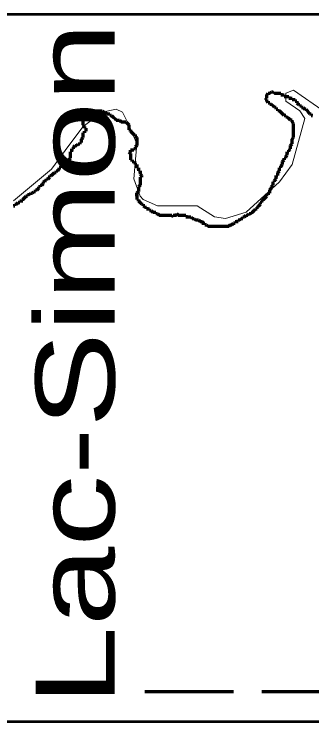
# Model space of a CAD drawing. Extents: x 240591 to 242335, y 5323482 to 5326937.
# Drawn here: x 241523.15 to 241541.95, y 5326605.1 to 5326649.8 of the extents above; entities that cross this region are included whole.
import ezdxf
from ezdxf.enums import TextEntityAlignment as Align

# ---------------------------------------------------------------- set-up
doc = ezdxf.new("R2010")
doc.units = 0
doc.header["$LTSCALE"] = 1.2
doc.linetypes.add('MEDIUM_DASHED', pattern=[4.5, 3, -1.5])
doc.layers.add('63', color=7, linetype='Continuous', lineweight=13)

msp = doc.modelspace()

# ---------------------------------------------------------------- linework, layer by layer
at = {"layer": '63', "linetype": 'MEDIUM_DASHED', "lineweight": 70}
msp.add_line((241533.8, 5326607), (241531.4, 5326607), dxfattribs=at)
at = {"layer": '63', "lineweight": 53}
msp.add_lwpolyline([(241563.7, 5326605.1), (241487.5, 5326605.1), (241487.5, 5326649.8), (241563.7, 5326649.8)], close=True, dxfattribs=at)
at = {"layer": '63'}
for points in [[(241542.8, 5326643.6), (241540.8, 5326645), (241540.3, 5326644.8), (241540.3, 5326644.3), (241541.2, 5326643.7), (241541.5, 5326643.2), (241540.7, 5326640.3), (241539.9, 5326639.2), (241537.8, 5326637.3), (241536.5, 5326636.9), (241535.8, 5326637), (241534.7, 5326637.7), (241532.2, 5326637.7), (241531.3, 5326638.1), (241531.1, 5326638.3), (241530.7, 5326639.4), (241530.9, 5326641.6), (241530.4, 5326642.8), (241530, 5326643.6), (241529.6, 5326643.8), (241528.7, 5326643.6), (241527.5, 5326642.7), (241526.6, 5326641.5), (241525.5, 5326640), (241523.1, 5326638)], [(241523.1, 5326638), (241525.5, 5326640), (241526.6, 5326641.5), (241527.5, 5326642.7), (241528.7, 5326643.6), (241529.6, 5326643.8), (241530, 5326643.6), (241530.4, 5326642.8), (241530.9, 5326641.6), (241530.7, 5326639.4), (241531.1, 5326638.3), (241531.3, 5326638.1), (241532.2, 5326637.7), (241534.7, 5326637.7), (241535.8, 5326637), (241536.5, 5326636.9), (241537.8, 5326637.3), (241539.9, 5326639.2), (241540.7, 5326640.3), (241541.5, 5326643.2), (241541.2, 5326643.7), (241540.3, 5326644.3), (241540.3, 5326644.8), (241540.8, 5326645), (241542.8, 5326643.6)]]:
    msp.add_lwpolyline(points, dxfattribs=at)
at = {"layer": '63', "linetype": 'MEDIUM_DASHED', "lineweight": 70}
for points in [[(241540.8, 5326642.8), (241540.8, 5326642.9), (241540.8, 5326642.9), (241540.8, 5326642.9), (241540.7, 5326643), (241540.7, 5326643), (241540.7, 5326643.1), (241540.7, 5326643.1), (241540.6, 5326643.1), (241540.6, 5326643.1), (241540.6, 5326643.1), (241540.6, 5326643.1), (241540.5, 5326643.2), (241540.5, 5326643.2), (241540.5, 5326643.2), (241540.4, 5326643.3), (241540.4, 5326643.3), (241540.4, 5326643.3), (241540.4, 5326643.3), (241540.3, 5326643.3), (241540.3, 5326643.4), (241540.3, 5326643.4), (241540.2, 5326643.4), (241540.2, 5326643.4), (241540.2, 5326643.4), (241540.2, 5326643.4), (241540.1, 5326643.5), (241540.1, 5326643.5), (241540.1, 5326643.5), (241540, 5326643.6), (241540, 5326643.6), (241539.9, 5326643.7), (241539.9, 5326643.6), (241539.9, 5326643.6), (241539.9, 5326643.7), (241539.9, 5326643.7), (241539.8, 5326643.7), (241539.8, 5326643.8), (241539.8, 5326643.8), (241539.7, 5326643.8), (241539.7, 5326643.8), (241539.7, 5326643.9), (241539.7, 5326643.9), (241539.6, 5326643.9), (241539.6, 5326643.9), (241539.6, 5326643.9), (241539.5, 5326644), (241539.5, 5326644), (241539.5, 5326644), (241539.4, 5326644.1), (241539.4, 5326644.1), (241539.3, 5326644.1), (241539.3, 5326644.2), (241539.3, 5326644.2), (241539.3, 5326644.2), (241539.2, 5326644.2), (241539.2, 5326644.2), (241539.2, 5326644.2), (241539.2, 5326644.2), (241539.1, 5326644.3), (241539.1, 5326644.3), (241539.1, 5326644.3), (241539.1, 5326644.3), (241539.1, 5326644.4), (241539.1, 5326644.4), (241539.1, 5326644.4), (241539, 5326644.5), (241539, 5326644.5), (241539, 5326644.5), (241539.1, 5326644.5), (241539.1, 5326644.6), (241539.1, 5326644.6), (241539.1, 5326644.6), (241539.1, 5326644.6), (241539.1, 5326644.6), (241539.1, 5326644.7), (241539.1, 5326644.7), (241539.1, 5326644.7), (241539.2, 5326644.8), (241539.2, 5326644.8), (241539.2, 5326644.8), (241539.3, 5326644.8), (241539.3, 5326644.8), (241539.3, 5326644.8), (241539.4, 5326644.9), (241539.4, 5326644.9), (241539.5, 5326644.9), (241539.5, 5326644.8), (241539.6, 5326644.9), (241539.6, 5326644.8), (241539.7, 5326644.8), (241539.7, 5326644.8), (241539.7, 5326644.8), (241539.7, 5326644.8)], [(241539.7, 5326644.8), (241539.8, 5326644.8), (241539.8, 5326644.8), (241539.9, 5326644.8), (241540, 5326644.8), (241540, 5326644.7), (241540.1, 5326644.7), (241540.1, 5326644.7), (241540.1, 5326644.7), (241540.2, 5326644.7), (241540.2, 5326644.7), (241540.2, 5326644.6), (241540.3, 5326644.6), (241540.4, 5326644.6), (241540.4, 5326644.6), (241540.5, 5326644.6), (241540.5, 5326644.5), (241540.5, 5326644.5), (241540.6, 5326644.5), (241540.6, 5326644.5), (241540.7, 5326644.5), (241540.7, 5326644.5), (241540.7, 5326644.4), (241540.7, 5326644.4), (241540.8, 5326644.4), (241540.9, 5326644.4), (241540.9, 5326644.4), (241540.9, 5326644.3), (241540.9, 5326644.3), (241540.9, 5326644.3), (241540.9, 5326644.3), (241541, 5326644.3), (241541, 5326644.2), (241541, 5326644.2), (241541.1, 5326644.1), (241541.1, 5326644.1), (241541.1, 5326644.1), (241541.2, 5326644.1), (241541.2, 5326644.1), (241541.2, 5326644), (241541.2, 5326644), (241541.3, 5326644), (241541.3, 5326643.9), (241541.3, 5326643.9), (241541.4, 5326643.9), (241541.4, 5326643.9), (241541.5, 5326643.8), (241541.5, 5326643.8), (241541.5, 5326643.8), (241541.6, 5326643.8), (241541.8, 5326643.5), (241541.8, 5326643.5), (241541.8, 5326643.5), (241541.9, 5326643.5), (241541.9, 5326643.5), (241541.9, 5326643.4), (241542, 5326643.4)], [(241526, 5326640), (241526, 5326640.1), (241526.1, 5326640.1), (241526.1, 5326640.1), (241526.1, 5326640.2), (241526.1, 5326640.2), (241526.2, 5326640.2), (241526.2, 5326640.2), (241526.2, 5326640.2), (241526.3, 5326640.2), (241526.3, 5326640.3), (241526.4, 5326640.3), (241526.4, 5326640.4), (241526.5, 5326640.4), (241526.5, 5326640.5), (241526.5, 5326640.5), (241526.6, 5326640.5), (241526.6, 5326640.6), (241526.6, 5326640.6), (241526.7, 5326640.7), (241526.7, 5326640.7), (241526.7, 5326640.8), (241526.7, 5326640.8), (241526.7, 5326640.9), (241526.7, 5326641), (241526.7, 5326641), (241526.7, 5326641.1), (241526.8, 5326641.1), (241526.8, 5326641.2), (241526.8, 5326641.3), (241526.9, 5326641.3), (241526.9, 5326641.4), (241526.9, 5326641.4), (241526.9, 5326641.4), (241527, 5326641.5), (241527, 5326641.5), (241527.1, 5326641.5), (241527.2, 5326641.6), (241527.3, 5326641.6), (241527.3, 5326641.6), (241527.3, 5326641.7), (241527.4, 5326641.7), (241527.4, 5326641.7), (241527.4, 5326641.8), (241527.4, 5326641.8), (241527.4, 5326641.9), (241527.4, 5326641.9), (241527.4, 5326641.9), (241527.5, 5326642), (241527.5, 5326642), (241527.5, 5326642.2), (241527.5, 5326642.2), (241527.5, 5326642.3), (241527.6, 5326642.3), (241527.6, 5326642.4), (241527.7, 5326642.4), (241527.7, 5326642.4), (241527.7, 5326642.5), (241527.7, 5326642.5), (241527.7, 5326642.6), (241527.6, 5326642.6), (241527.6, 5326642.7), (241527.6, 5326642.7), (241527.5, 5326642.7), (241527.6, 5326642.8), (241527.5, 5326642.8), (241527.5, 5326642.8), (241527.5, 5326642.9), (241527.5, 5326642.9), (241527.5, 5326643), (241527.5, 5326643.1), (241527.7, 5326643.3), (241527.7, 5326643.4), (241527.8, 5326643.4), (241527.9, 5326643.5), (241527.9, 5326643.5), (241528, 5326643.5), (241528.1, 5326643.6), (241528.2, 5326643.6), (241528.3, 5326643.6), (241528.3, 5326643.7), (241528.3, 5326643.7), (241528.4, 5326643.7), (241528.4, 5326643.7), (241528.5, 5326643.7), (241528.7, 5326643.7), (241528.8, 5326643.6), (241528.8, 5326643.6), (241528.9, 5326643.6), (241528.9, 5326643.6), (241528.9, 5326643.6), (241529, 5326643.5), (241529, 5326643.5), (241529.1, 5326643.5), (241529.1, 5326643.5), (241529.2, 5326643.5), (241529.2, 5326643.5)], [(241529.2, 5326643.5), (241529.2, 5326643.4), (241529.3, 5326643.4), (241529.3, 5326643.4), (241529.4, 5326643.3), (241529.4, 5326643.3), (241529.4, 5326643.3), (241529.5, 5326643.2), (241529.6, 5326643.1), (241529.7, 5326643.1), (241529.7, 5326643.1), (241529.7, 5326643.1), (241529.8, 5326643.1), (241529.8, 5326643.1), (241529.9, 5326643), (241530, 5326643), (241530, 5326643), (241530.1, 5326643), (241530.1, 5326643), (241530.1, 5326643), (241530.2, 5326643), (241530.2, 5326643), (241530.2, 5326643), (241530.3, 5326642.9), (241530.4, 5326642.8), (241530.4, 5326642.8), (241530.4, 5326642.7), (241530.4, 5326642.7), (241530.4, 5326642.7), (241530.4, 5326642.6), (241530.4, 5326642.6), (241530.4, 5326642.6), (241530.4, 5326642.5), (241530.4, 5326642.5), (241530.4, 5326642.5), (241530.5, 5326642.5), (241530.5, 5326642.4), (241530.5, 5326642.4), (241530.6, 5326642.3), (241530.7, 5326642.2), (241530.7, 5326642.2), (241530.8, 5326642.2), (241530.8, 5326642.1), (241530.8, 5326642.1), (241530.9, 5326642), (241530.9, 5326642), (241530.9, 5326642), (241530.9, 5326641.9), (241530.9, 5326641.9), (241530.9, 5326641.8)], [(241539.3, 5326638.7), (241539.3, 5326638.7), (241539.3, 5326638.7), (241539.3, 5326638.7), (241539.4, 5326638.8), (241539.4, 5326638.8), (241539.4, 5326638.8), (241539.4, 5326638.9), (241539.4, 5326638.9), (241539.5, 5326639), (241539.5, 5326639), (241539.5, 5326639), (241539.5, 5326639), (241539.5, 5326639.1), (241539.6, 5326639.1), (241539.5, 5326639.1), (241539.5, 5326639.2), (241539.6, 5326639.2), (241539.6, 5326639.2), (241539.6, 5326639.2), (241539.6, 5326639.3), (241539.6, 5326639.3), (241539.7, 5326639.4), (241539.7, 5326639.5), (241539.7, 5326639.5), (241539.7, 5326639.6), (241539.7, 5326639.6), (241539.8, 5326639.6), (241539.8, 5326639.7), (241539.8, 5326639.7), (241539.8, 5326639.8), (241539.8, 5326639.8), (241539.9, 5326639.9), (241539.9, 5326639.9), (241539.9, 5326640), (241539.9, 5326640), (241539.9, 5326640.1), (241539.9, 5326640.1), (241540, 5326640.1), (241540, 5326640.2), (241540, 5326640.2), (241540.1, 5326640.3), (241540.1, 5326640.3), (241540.1, 5326640.3), (241540.1, 5326640.4), (241540.1, 5326640.4), (241540.1, 5326640.4), (241540.1, 5326640.4), (241540.1, 5326640.5), (241540.2, 5326640.6), (241540.2, 5326640.6), (241540.2, 5326640.7), (241540.2, 5326640.7), (241540.3, 5326640.7), (241540.3, 5326640.7), (241540.3, 5326640.8), (241540.3, 5326640.8), (241540.3, 5326640.8), (241540.4, 5326640.9), (241540.4, 5326640.9), (241540.4, 5326641), (241540.4, 5326641), (241540.4, 5326641.1), (241540.5, 5326641.1), (241540.5, 5326641.2), (241540.5, 5326641.2), (241540.6, 5326641.3), (241540.6, 5326641.4), (241540.6, 5326641.4), (241540.6, 5326641.5), (241540.6, 5326641.5), (241540.6, 5326641.5), (241540.7, 5326641.6), (241540.7, 5326641.7), (241540.7, 5326641.7), (241540.7, 5326641.7), (241540.7, 5326641.8), (241540.7, 5326641.8), (241540.7, 5326641.8), (241540.7, 5326641.9), (241540.7, 5326641.9), (241540.8, 5326642), (241540.8, 5326642.1), (241540.8, 5326642.1), (241540.8, 5326642.2), (241540.8, 5326642.3), (241540.8, 5326642.4), (241540.8, 5326642.4), (241540.8, 5326642.4), (241540.8, 5326642.5), (241540.8, 5326642.5), (241540.8, 5326642.6), (241540.8, 5326642.6), (241540.8, 5326642.7), (241540.8, 5326642.7), (241540.8, 5326642.8)], [(241530.9, 5326641.8), (241530.9, 5326641.7), (241530.9, 5326641.7), (241530.9, 5326641.7), (241530.9, 5326641.6), (241530.9, 5326641.6), (241530.9, 5326641.5), (241530.8, 5326641.4), (241530.8, 5326641.3), (241530.8, 5326641.3), (241530.7, 5326641.3), (241530.7, 5326641.3), (241530.7, 5326641.3), (241530.7, 5326641.2), (241530.7, 5326641.2), (241530.7, 5326641.2), (241530.7, 5326641.2), (241530.6, 5326641.2), (241530.6, 5326641.2), (241530.6, 5326641.2), (241530.6, 5326641.2), (241530.5, 5326641.2), (241530.5, 5326641.1), (241530.4, 5326641.1), (241530.5, 5326641), (241530.5, 5326641), (241530.5, 5326640.9), (241530.5, 5326640.9), (241530.5, 5326640.9), (241530.5, 5326640.8), (241530.5, 5326640.8), (241530.5, 5326640.8), (241530.5, 5326640.7), (241530.5, 5326640.6), (241530.6, 5326640.6), (241530.6, 5326640.5), (241530.6, 5326640.5), (241530.7, 5326640.5), (241530.7, 5326640.5), (241530.7, 5326640.5), (241530.7, 5326640.5), (241530.8, 5326640.4), (241530.8, 5326640.4), (241530.8, 5326640.3), (241530.9, 5326640.3), (241530.9, 5326640.3), (241530.9, 5326640.2), (241530.9, 5326640.2), (241530.9, 5326640.1), (241531, 5326640.1), (241531, 5326640)], [(241524, 5326638.4), (241524.1, 5326638.4), (241524.1, 5326638.4), (241524.1, 5326638.4), (241524.2, 5326638.5), (241524.2, 5326638.5), (241524.3, 5326638.5), (241524.3, 5326638.5), (241524.3, 5326638.5), (241524.4, 5326638.6), (241524.4, 5326638.6), (241524.5, 5326638.6), (241524.5, 5326638.7), (241524.6, 5326638.7), (241524.7, 5326638.8), (241524.7, 5326638.8), (241524.7, 5326638.9), (241524.8, 5326638.9), (241524.8, 5326639), (241524.8, 5326639), (241524.8, 5326639), (241524.9, 5326639), (241524.9, 5326639), (241524.9, 5326639), (241525, 5326639.1), (241525, 5326639.2), (241525.1, 5326639.3), (241525.1, 5326639.3), (241525.2, 5326639.3), (241525.2, 5326639.4), (241525.3, 5326639.4), (241525.4, 5326639.5), (241525.4, 5326639.5), (241525.4, 5326639.6), (241525.5, 5326639.6), (241525.5, 5326639.6), (241525.6, 5326639.7), (241525.7, 5326639.8), (241525.7, 5326639.8), (241525.8, 5326639.8), (241525.8, 5326639.8), (241525.8, 5326639.9), (241525.9, 5326639.9), (241525.9, 5326639.9), (241526, 5326640)], [(241531, 5326640), (241531, 5326639.9), (241531.1, 5326639.9), (241531.1, 5326639.7), (241531.2, 5326639.6), (241531.2, 5326639.6), (241531.2, 5326639.5), (241531.2, 5326639.5), (241531.2, 5326639.5), (241531.2, 5326639.5), (241531.1, 5326639.5), (241531.1, 5326639.4), (241531.1, 5326639.4), (241531.1, 5326639.3), (241531.1, 5326639.3), (241531.1, 5326639.3), (241531.1, 5326639.3), (241531.1, 5326639.2), (241531.1, 5326639.2), (241531.1, 5326639.1), (241531.1, 5326639), (241531, 5326638.9), (241531, 5326638.9), (241531, 5326638.8), (241531, 5326638.8), (241531, 5326638.7), (241531, 5326638.7), (241531, 5326638.6), (241530.9, 5326638.5), (241530.9, 5326638.4), (241530.9, 5326638.4), (241530.8, 5326638.4), (241530.9, 5326638.4), (241530.9, 5326638.4), (241530.9, 5326638.3), (241530.9, 5326638.3), (241530.9, 5326638.3), (241530.9, 5326638.2), (241530.9, 5326638.1), (241531, 5326638.1), (241531, 5326638), (241531, 5326638), (241531.1, 5326637.9), (241531.2, 5326637.8), (241531.2, 5326637.8), (241531.3, 5326637.8), (241531.3, 5326637.8), (241531.3, 5326637.7), (241531.4, 5326637.6), (241531.4, 5326637.6), (241531.5, 5326637.6), (241531.5, 5326637.6), (241531.5, 5326637.5), (241531.5, 5326637.5), (241531.6, 5326637.5), (241531.6, 5326637.5), (241531.6, 5326637.5), (241531.7, 5326637.5), (241531.7, 5326637.4), (241531.8, 5326637.4), (241531.9, 5326637.3), (241531.9, 5326637.3), (241532, 5326637.3), (241532, 5326637.3), (241532, 5326637.3), (241532.1, 5326637.3), (241532.1, 5326637.3), (241532.1, 5326637.2), (241532.1, 5326637.2), (241532.2, 5326637.2), (241532.2, 5326637.2), (241532.2, 5326637.2), (241532.3, 5326637.1), (241532.3, 5326637.1), (241532.3, 5326637.1), (241532.4, 5326637.1), (241532.4, 5326637.1), (241532.5, 5326637.1), (241532.6, 5326637.1), (241532.7, 5326637.1), (241532.8, 5326637.1), (241532.8, 5326637.1), (241532.9, 5326637.1), (241532.9, 5326637.1), (241533, 5326637.1), (241533, 5326637.1), (241533.1, 5326637.1), (241533.2, 5326637), (241533.2, 5326637), (241533.2, 5326637.1), (241533.3, 5326637.1), (241533.4, 5326637.1), (241533.4, 5326637.2), (241533.5, 5326637.1), (241533.5, 5326637.1)], [(241523.1, 5326637.7), (241523.2, 5326637.7), (241523.2, 5326637.7), (241523.2, 5326637.8), (241523.3, 5326637.8), (241523.3, 5326637.8), (241523.4, 5326637.9), (241523.4, 5326637.9), (241523.4, 5326637.9), (241523.5, 5326637.9), (241523.5, 5326637.9), (241523.5, 5326638), (241523.6, 5326638), (241523.7, 5326638), (241523.7, 5326638), (241523.7, 5326638.1), (241523.8, 5326638.2), (241523.9, 5326638.3), (241523.9, 5326638.3), (241524, 5326638.3), (241524, 5326638.4), (241524, 5326638.4)], [(241535.5, 5326636.4), (241535.5, 5326636.4), (241535.6, 5326636.4), (241535.6, 5326636.4), (241535.7, 5326636.4), (241535.7, 5326636.4), (241535.8, 5326636.4), (241535.8, 5326636.4), (241535.9, 5326636.4), (241535.9, 5326636.4), (241536, 5326636.4), (241536, 5326636.4), (241536, 5326636.4), (241536.1, 5326636.4), (241536.1, 5326636.4), (241536.1, 5326636.4), (241536.2, 5326636.4), (241536.2, 5326636.4), (241536.2, 5326636.4), (241536.2, 5326636.4), (241536.3, 5326636.4), (241536.4, 5326636.4), (241536.4, 5326636.4), (241536.5, 5326636.4), (241536.6, 5326636.4), (241536.6, 5326636.4), (241536.6, 5326636.4), (241536.7, 5326636.4), (241536.8, 5326636.5), (241536.7, 5326636.4), (241536.7, 5326636.4), (241536.8, 5326636.5), (241536.8, 5326636.5), (241536.9, 5326636.5), (241536.9, 5326636.5), (241537, 5326636.6), (241537, 5326636.6), (241537.1, 5326636.6), (241537.1, 5326636.7), (241537.2, 5326636.7), (241537.2, 5326636.7), (241537.3, 5326636.7), (241537.3, 5326636.8), (241537.4, 5326636.8), (241537.4, 5326636.8), (241537.5, 5326636.9), (241537.6, 5326636.9), (241537.6, 5326637), (241537.7, 5326637), (241537.8, 5326637.1), (241537.9, 5326637.1), (241537.9, 5326637.1), (241537.9, 5326637.1), (241538, 5326637.2), (241538.1, 5326637.2), (241538.2, 5326637.3), (241538.3, 5326637.4), (241538.3, 5326637.4), (241538.3, 5326637.4), (241538.4, 5326637.5), (241538.4, 5326637.5), (241538.5, 5326637.5), (241538.5, 5326637.5), (241538.5, 5326637.5), (241538.5, 5326637.6), (241538.5, 5326637.6), (241538.6, 5326637.7), (241538.6, 5326637.7), (241538.6, 5326637.7), (241538.7, 5326637.8), (241538.7, 5326637.9), (241538.8, 5326637.9), (241538.8, 5326638), (241538.9, 5326638.1), (241538.9, 5326638.1), (241538.9, 5326638.1), (241539, 5326638.2), (241539, 5326638.2), (241539.1, 5326638.3), (241539.1, 5326638.3), (241539.1, 5326638.4), (241539.1, 5326638.4), (241539.2, 5326638.4), (241539.2, 5326638.4), (241539.2, 5326638.4), (241539.2, 5326638.4), (241539.2, 5326638.5), (241539.2, 5326638.5), (241539.3, 5326638.5), (241539.3, 5326638.5), (241539.3, 5326638.6), (241539.3, 5326638.6), (241539.3, 5326638.6), (241539.3, 5326638.6), (241539.3, 5326638.7)], [(241533.5, 5326637.1), (241533.5, 5326637.1), (241533.6, 5326637.1), (241533.6, 5326637.1), (241533.6, 5326637.1), (241533.7, 5326637.1), (241533.7, 5326637.1), (241533.7, 5326637.1), (241533.8, 5326637.1), (241533.9, 5326637.1), (241533.9, 5326637.1), (241534, 5326637.1), (241534, 5326637), (241534.1, 5326637), (241534.1, 5326637), (241534.2, 5326637), (241534.2, 5326637), (241534.3, 5326637), (241534.3, 5326637), (241534.3, 5326637), (241534.4, 5326636.9), (241534.4, 5326636.9), (241534.4, 5326636.9), (241534.4, 5326636.9), (241534.5, 5326636.9), (241534.5, 5326636.9), (241534.5, 5326636.9), (241534.6, 5326636.8), (241534.6, 5326636.8), (241534.6, 5326636.8), (241534.7, 5326636.8), (241534.7, 5326636.8), (241534.8, 5326636.8), (241534.9, 5326636.7), (241534.9, 5326636.7), (241534.9, 5326636.7), (241535, 5326636.7), (241535.1, 5326636.6), (241535, 5326636.7), (241535, 5326636.7), (241535, 5326636.6), (241535.1, 5326636.6), (241535.1, 5326636.6), (241535.2, 5326636.6), (241535.2, 5326636.5), (241535.2, 5326636.5), (241535.2, 5326636.5), (241535.3, 5326636.5), (241535.3, 5326636.5), (241535.3, 5326636.5), (241535.4, 5326636.4), (241535.4, 5326636.4), (241535.5, 5326636.4)], [(241561.4, 5326624.3), (241561.4, 5326624.1), (241561.4, 5326607), (241558, 5326607), (241557.3, 5326607), (241551.2, 5326607), (241542.4, 5326607), (241534.4, 5326607), (241533.8, 5326607)]]:
    msp.add_lwpolyline(points, dxfattribs=at)

# ---------------------------------------------------------------- texts
at = {"layer": '63', "width": 1.35}
msp.add_text('Lac-Simon', height=5, rotation=90, dxfattribs=at).set_placement((241529.5, 5326627.7), align=Align.CENTER)

doc.saveas('drawing.dxf')
